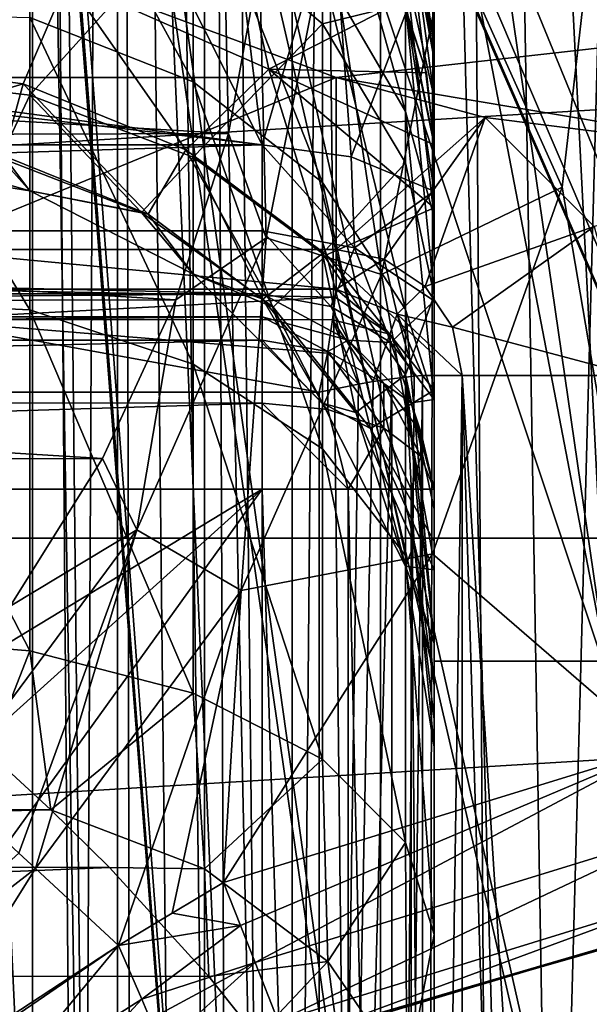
# Model space of a CAD drawing. Header units: metres. Extents: x -104 to 104, y -111 to 38.
# Tile 657 of 848: x 3.3 to 4.95, y 2.5 to 5.36. Entities that reach past the tile are written whole.
import ezdxf

# ---------------------------------------------------------------- set-up
doc = ezdxf.new("R2010")
doc.units = ezdxf.units.M
doc.layers.add('solid_509367_AD153', color=7, linetype='CONTINUOUS')

msp = doc.modelspace()

# ---------------------------------------------------------------- linework, layer by layer
at = {"layer": 'solid_509367_AD153'}
for points in [[(2.630917, 19.856411, 77.695671), (3.293016, -21.908606, 77.693222), (3.370543, -21.505487, 77.692902)], [(3.581512, 19.707483, 77.691986), (2.630917, 19.856411, 77.695671), (3.370543, -21.505487, 77.692902)], [(3.581512, 19.707483, 77.691986), (3.370543, -21.505487, 77.692902), (3.656184, -20.795595, 77.691643)], [(3.581512, 19.707483, 77.691986), (4.133867, -20.13625, 77.689316), (4.445875, -19.842402, 77.687645)], [(4.524728, 19.512913, 77.687202), (3.581512, 19.707483, 77.691986), (4.445875, -19.842402, 77.687645)], [(3.581512, 19.707483, 77.691986), (3.656184, -20.795595, 77.691643), (4.133867, -20.13625, 77.689316)], [(-88.5, -7.5, -19), (-88.5, 19.5, -19), (88.5, 19.5, -19)], [(-36.57795, -7.5, -19), (-88.5, -7.5, -19), (88.5, 19.5, -19)], [(-34.248123, -7.626659, -19), (-36.57795, -7.5, -19), (88.5, 19.5, -19)], [(-31.945723, -8.004942, -19), (-34.248123, -7.626659, -19), (88.5, 19.5, -19)], [(31.945723, -8.004942, -19), (-31.945723, -8.004942, -19), (88.5, 19.5, -19)], [(4.524728, 19.512913, 77.687202), (4.445875, -19.842402, 77.687645), (4.797603, -19.590151, 77.685616)], [(4.524728, 19.512913, 77.687202), (4.797603, -19.590151, 77.685616), (5.183383, -19.386663, 77.683205)], [(5.456803, 19.273581, 77.681389), (4.524728, 19.512913, 77.687202), (5.183383, -19.386663, 77.683205)], [(4.081449, -2.413999, 9.95), (4.258226, 17.334082, 9.95), (3.203938, 17.559444, 9.95)], [(3.54769, -3.186678, 9.95), (4.081449, -2.413999, 9.95), (3.203938, 17.559444, 9.95)], [(3.213941, -4.064489, 9.95), (3.54769, -3.186678, 9.95), (3.203938, 17.559444, 9.95)], [(4.081449, -2.413999, 9.95), (4.784169, -1.791282, 9.95), (4.258226, 17.334082, 9.95)], [(4.784169, -1.791282, 9.95), (5.292572, 17.047314, 9.95), (4.258226, 17.334082, 9.95)], [(4.784169, -1.791282, 9.95), (5.615789, -1.354237, 9.95), (5.292572, 17.047314, 9.95)], [(4.08119, -2.41429, 8.555841), (2.645041, 15.95874, 8.518234), (3.149765, 9.587914, 8.531451)], [(3.547537, -3.186964, 8.541867), (3.213895, -4.064669, 8.533131), (2.645041, 15.95874, 8.518234)], [(4.08119, -2.41429, 8.555841), (3.547537, -3.186964, 8.541867), (2.645041, 15.95874, 8.518234)], [(3.092076, 15.482354, -15.826265), (3.11483, -7.863811, -15.836601), (3.332802, -7.82711, -15.92442)], [(3.332809, 15.441798, -15.924423), (3.092076, 15.482354, -15.826265), (3.332802, -7.82711, -15.92442)], [(3.332809, 15.441798, -15.924423), (3.332802, -7.82711, -15.92442), (3.518535, -7.796048, -15.984181)], [(3.332809, 15.441798, -15.924423), (3.518535, -7.796048, -15.984181), (3.580386, -7.785806, -16.001171)], [(3.580391, 15.400476, -16.001173), (3.332809, 15.441798, -15.924423), (3.580386, -7.785806, -16.001171)], [(3.580391, 15.400476, -16.001173), (3.580386, -7.785806, -16.001171), (3.832564, -7.744149, -16.056072)], [(3.832566, 15.358799, -16.056074), (3.580391, 15.400476, -16.001173), (3.832564, -7.744149, -16.056072)], [(3.832566, 15.358799, -16.056074), (3.832564, -7.744149, -16.056072), (3.93243, -7.727594, -16.071625)], [(3.832566, 15.358799, -16.056074), (3.93243, -7.727594, -16.071625), (4.087758, -7.701716, -16.089031)], [(4.087759, 15.316357, -16.089031), (3.832566, 15.358799, -16.056074), (4.087758, -7.701716, -16.089031)], [(4.087759, 15.316357, -16.089031), (4.087758, -7.701716, -16.089031), (4.344064, -7.658508, -16.1)], [(4.087759, 15.316357, -16.089031), (4.344064, -7.658508, -16.1), (4.344064, 15.273149, -16.1)], [(4.344064, 15.273149, -16.1), (34.664421, -3.314469, -16.1), (36, -3.273149, -16.1)], [(55.566704, 15.273149, -16.1), (4.344064, 15.273149, -16.1), (36, -3.273149, -16.1)], [(4.344064, 15.273149, -16.1), (33.367996, -3.412633, -16.1), (34.664421, -3.314469, -16.1)], [(4.344064, 15.273149, -16.1), (30.884655, -3.787543, -16.1), (33.367996, -3.412633, -16.1)], [(4.344064, 15.273149, -16.1), (28.586456, -4.362284, -16.1), (30.884655, -3.787543, -16.1)], [(4.344064, 15.273149, -16.1), (26.533766, -5.079702, -16.1), (28.586456, -4.362284, -16.1)], [(4.344064, 15.273149, -16.1), (24.705273, -5.88503, -16.1), (26.533766, -5.079702, -16.1)], [(4.344064, 15.273149, -16.1), (23.075869, -6.75054, -16.1), (24.705273, -5.88503, -16.1)], [(4.344064, 15.273149, -16.1), (21.630114, -7.658508, -16.1), (23.075869, -6.75054, -16.1)], [(4.344064, 15.273149, -16.1), (4.344064, -7.658508, -16.1), (21.630114, -7.658508, -16.1)], [(4.08119, -2.41429, 8.555841), (3.149765, 9.587914, 8.531451), (3.219742, 9.008346, 8.533283)], [(4.783869, -1.791491, 8.574242), (3.219742, 9.008346, 8.533283), (3.346861, 8.441841, 8.536613)], [(4.783869, -1.791491, 8.574242), (4.08119, -2.41429, 8.555841), (3.219742, 9.008346, 8.533283)], [(5.615546, -1.354331, 8.59602), (3.346861, 8.441841, 8.536613), (3.530767, 7.88705, 8.541428)], [(5.615546, -1.354331, 8.59602), (4.783869, -1.791491, 8.574242), (3.346861, 8.441841, 8.536613)], [(7.471087, -1.128605, 8.644608), (3.530767, 7.88705, 8.541428), (3.767322, 7.357148, 8.547623)], [(6.528917, -1.128605, 8.619937), (5.615546, -1.354331, 8.59602), (3.530767, 7.88705, 8.541428)], [(7.471087, -1.128605, 8.644608), (6.528917, -1.128605, 8.619937), (3.530767, 7.88705, 8.541428)], [(4.780862, 7.801657, 47), (4.5, 6.1, 47), (5, 3.5, 47)], [(5.083467, 7.607947, 47), (4.780862, 7.801657, 47), (5, 3.5, 47)], [(7.471087, -1.128605, 8.644608), (3.767322, 7.357148, 8.547623), (4.057682, 6.850105, 8.555225)], [(4.5, 6.947333, 28.700001), (11.234, 5.815274, 28.700001), (11.920486, 4.233408, 28.700001)], [(5, 3.5, 28.700001), (4.5, 6.947333, 28.700001), (11.920486, 4.233408, 28.700001)], [(5, 3.5, 28.700001), (4.5, 3.5, 28.700001), (4.5, 6.947333, 28.700001)], [(4.5, 3.5, 47), (4.5, 6.947333, 28.700001), (4.5, 3.5, 28.700001)], [(4.5, 6.1, 36.517113), (4.5, 6.947333, 28.700001), (4.5, 3.5, 47)], [(7.471087, -1.128605, 8.644608), (4.057682, 6.850105, 8.555225), (4.394969, 6.376723, 8.564058)], [(7.471087, -1.128605, 8.644608), (4.394969, 6.376723, 8.564058), (4.77943, 5.93832, 8.574125)], [(4.5, 6.1, 47), (4.5, 3.5, 47), (5, 3.5, 47)], [(4.5, 6.1, 47), (4.5, 6.1, 36.517113), (4.5, 3.5, 47)], [(3.799667, 5.183045, 38.293831), (3.325329, 5.370784, 38.141476), (3.325329, 6.053416, 39.153625)], [(3.799667, 5.841815, 39.270599), (3.799667, 5.183045, 38.293831), (3.325329, 6.053416, 39.153625)], [(4, 5, 53.5), (-3.5, 6, 53.5), (-3.889313, 5.920111, 53.5)], [(4, 5, 53.5), (3.5, 6, 53.5), (-3.5, 6, 53.5)], [(4, 5, 53.5), (3.88916, 5.920189, 53.5), (3.5, 6, 53.5)], [(4.542867, 5.609506, 14.352189), (4.999995, 5.999973, 14.25), (4.872332, 4.877684, 14.25)], [(4.872332, 4.877684, 14.25), (4.999995, 5.999973, 14.25), (5.150482, 3.245106, 14.25)], [(3.325329, 5.877128, 46.147114), (2.8, 5.970962, 46.153439), (2.8, 5.20625, 47.179207)], [(4.417291, 5.096856, 39.682419), (4.175956, 5.512185, 39.452824), (4.175956, 5.96206, 40.469406)], [(4.417291, 5.512835, 40.622406), (4.417291, 5.096856, 39.682419), (4.175956, 5.96206, 40.469406)], [(7.471087, -1.128605, 8.644608), (4.77943, 5.93832, 8.574125), (5.205227, 5.539938, 8.585276)], [(4, 5, 53.5), (-3.889313, 5.920111, 53.5), (-4, 5, 53.5)], [(4, 5, 53.5), (4.206181, 5.706335, 53.5), (3.88916, 5.920189, 53.5)], [(3.325329, 5.877128, 46.147114), (2.8, 5.20625, 47.179207), (3.325329, 5.144367, 47.123589)], [(3.799667, 5.671689, 46.019627), (3.325329, 5.877128, 46.147114), (3.325329, 5.144367, 47.123589)], [(4.175956, 5.351658, 45.82103), (4.175956, 5.852181, 44.8284), (3.799667, 5.671689, 46.019627)], [(4.175956, 4.890586, 38.531166), (3.799667, 5.183045, 38.293831), (3.799667, 5.841815, 39.270599)], [(4.175956, 5.512185, 39.452824), (4.175956, 4.890586, 38.531166), (3.799667, 5.841815, 39.270599)], [(4.417291, 5.411234, 44.652962), (4.175956, 5.852181, 44.8284), (4.175956, 5.351658, 45.82103)], [(4.417291, 5.821955, 42.646759), (4.5, 5.248432, 43.238049), (4.5, 5.291773, 42.211838)], [(4.417291, 5.705467, 43.668053), (4.5, 5.248432, 43.238049), (4.417291, 5.821955, 42.646759)], [(4.417291, 5.821955, 42.646759), (4.5, 5.291773, 42.211838), (4.417291, 5.757071, 41.620888)], [(4.417291, 5.757071, 41.620888), (4.5, 5.291773, 42.211838), (4.5, 5.136613, 41.195736)], [(4.417291, 5.757071, 41.620888), (4.5, 5.136613, 41.195736), (4.417291, 5.512835, 40.622406)], [(15.052203, 5.712808, 21.049999), (-15.052176, 5.712878, 21.049999), (-15.63101, 3.857155, 21.049999)], [(15.631022, 3.857101, 21.049999), (15.052203, 5.712808, 21.049999), (-15.63101, 3.857155, 21.049999)], [(3.127632, 5.599921, 53.5), (5.479631, 5.717938, 53.5), (5.603334, 5.351783, 53.5)], [(4.019483, 5.220487, 51.923878), (3.433922, 5.478923, 51.923878), (3.914049, 5.709446, 52)], [(4.019483, 5.220487, 51.923878), (3.914049, 5.709446, 52), (4.408015, 5.418937, 52)], [(4, 5, 53.5), (4.258839, 4.965897, 53.5), (4.206181, 5.706335, 53.5)], [(4.258839, 4.965897, 53.5), (4.420111, 5.389313, 53.5), (4.206181, 5.706335, 53.5)], [(4.417291, 5.705467, 43.668053), (4.5, 5.004933, 44.241669), (4.5, 5.248432, 43.238049)], [(4.417291, 5.411234, 44.652962), (4.5, 5.004933, 44.241669), (4.417291, 5.705467, 43.668053)], [(3.799667, 5.671689, 46.019627), (3.325329, 5.144367, 47.123589), (3.799667, 4.964542, 46.961967)], [(4.175956, 5.351658, 45.82103), (3.799667, 5.671689, 46.019627), (3.799667, 4.964542, 46.961967)], [(4.193221, 5.639561, 14.638593), (4.012388, 4.729662, 14.638593), (3.992761, 5.531874, 15.05)], [(4.346956, 4.623737, 14.352189), (4.012388, 4.729662, 14.638593), (4.193221, 5.639561, 14.638593)], [(4.346956, 4.623737, 14.352189), (4.193221, 5.639561, 14.638593), (4.542867, 5.609506, 14.352189)], [(4.346956, 4.623737, 14.352189), (4.542867, 5.609506, 14.352189), (4.872332, 4.877684, 14.25)], [(4.215, 5.196343, 53.5), (3.127632, 5.599921, 53.5), (5.603334, 5.351783, 53.5)], [(4.215, 5.196343, 53.5), (3.263799, 5.196343, 53.5), (3.127632, 5.599921, 53.5)], [(2.8, 5.242616, 51.706829), (2.8, 5.567317, 51.923878), (3.433922, 5.478923, 51.923878)], [(-3.98892, 5.500164, 15.05), (3.992761, 5.531874, 15.05), (3.902266, 5.033784, 15.05)], [(4.012388, 4.729662, 14.638593), (3.902266, 5.033784, 15.05), (3.992761, 5.531874, 15.05)], [(-3.896037, 5.008946, 15.05), (-3.98892, 5.500164, 15.05), (3.902266, 5.033784, 15.05)], [(4.417291, 4.522093, 38.830208), (4.175956, 4.890586, 38.531166), (4.175956, 5.512185, 39.452824)], [(4.417291, 5.096856, 39.682419), (4.417291, 4.522093, 38.830208), (4.175956, 5.512185, 39.452824)], [(4.417291, 5.512835, 40.622406), (4.5, 5.136613, 41.195736), (4.5, 4.788981, 40.229225)], [(4.417291, 5.512835, 40.622406), (4.5, 4.788981, 40.229225), (4.417291, 5.096856, 39.682419)], [(3.305747, 5.177365, 51.706829), (2.8, 5.242616, 51.706829), (3.433922, 5.478923, 51.923878)], [(3.778371, 4.985888, 51.706829), (3.305747, 5.177365, 51.706829), (3.433922, 5.478923, 51.923878)], [(3.778371, 4.985888, 51.706829), (3.433922, 5.478923, 51.923878), (4.019483, 5.220487, 51.923878)], [(4.019483, 5.220487, 51.923878), (4.408015, 5.418937, 52), (4.477847, 5.209321, 51.992718)], [(4.417291, 4.948424, 45.570797), (4.417291, 5.411234, 44.652962), (4.175956, 5.351658, 45.82103)], [(4.408015, 5.418937, 52), (4.420111, 5.389313, 53.5), (4.477847, 5.209321, 51.992718)], [(4.417291, 5.411234, 44.652962), (4.5, 4.563348, 45.195496), (4.5, 5.004933, 44.241669)], [(4.417291, 4.948424, 45.570797), (4.5, 4.563348, 45.195496), (4.417291, 5.411234, 44.652962)], [(3.325329, 4.520834, 37.265106), (2.8, 4.544648, 37.175888), (2.8, 5.384255, 38.026768)], [(3.325329, 5.370784, 38.141476), (3.325329, 4.520834, 37.265106), (2.8, 5.384255, 38.026768)], [(4.258839, 4.965897, 53.5), (4.5, 4.865993, 53.5), (4.420111, 5.389313, 53.5)], [(4.420111, 5.389313, 53.5), (4.5, 4.865993, 53.5), (4.5, 5, 53.5)], [(4.477847, 5.209321, 51.992718), (4.420111, 5.389313, 53.5), (4.5, 5, 53.5)], [(3.799667, 4.362806, 37.448093), (3.325329, 4.520834, 37.265106), (3.325329, 5.370784, 38.141476)], [(3.799667, 5.183045, 38.293831), (3.799667, 4.362806, 37.448093), (3.325329, 5.370784, 38.141476)], [(4.175956, 5.351658, 45.82103), (3.799667, 4.964542, 46.961967), (4.175957, 4.684413, 46.710194)], [(4.417291, 4.948424, 45.570797), (4.175956, 5.351658, 45.82103), (4.175957, 4.684413, 46.710194)], [(4.215, 5.196343, 53.5), (5.603334, 5.351783, 53.5), (5.681385, 4.950002, 53.5)], [(4.5, 2, 42.5), (4.5, 5.291773, 42.211838), (4.5, 5.248432, 43.238049)], [(4.5, 1.523292, 41.207069), (4.5, 5.136613, 41.195736), (4.5, 5.291773, 42.211838)], [(4.5, 1.86743, 41.792873), (4.5, 1.523292, 41.207069), (4.5, 5.291773, 42.211838)], [(4.5, 2, 42.5), (4.5, 1.86743, 41.792873), (4.5, 5.291773, 42.211838)], [(2.8, 5.02582, 51.381958), (2.8, 5.242616, 51.706829), (3.305747, 5.177365, 51.706829)], [(4.5, 1.529619, 43.786282), (4.5, 5.248432, 43.238049), (4.5, 5.004933, 44.241669)], [(4.5, 1.868652, 43.203342), (4.5, 2, 42.5), (4.5, 5.248432, 43.238049)], [(4.5, 1.529619, 43.786282), (4.5, 1.868652, 43.203342), (4.5, 5.248432, 43.238049)], [(4.18692, 4.680724, 51.706829), (3.778371, 4.985888, 51.706829), (4.019483, 5.220487, 51.923878)], [(4.019483, 5.220487, 51.923878), (4.5, 5, 51.965549), (4.5, 4.81705, 51.916649)], [(4.019483, 5.220487, 51.923878), (4.477847, 5.209321, 51.992718), (4.5, 5, 51.965549)], [(4.18692, 4.680724, 51.706829), (4.019483, 5.220487, 51.923878), (4.5, 4.81705, 51.916649)], [(4.477847, 5.209321, 51.992718), (4.5, 5, 53.5), (4.5, 5, 51.965549)], [(3.325329, 5.144367, 47.123589), (2.8, 5.20625, 47.179207), (3.239992, 4.96217, 47.468983)], [(3, 4.696362, 53.995636), (3.263799, 5.196343, 53.5), (4.215, 5.196343, 53.5)], [(4.215, 4.696362, 53.995636), (3, 4.696362, 53.995636), (4.215, 5.196343, 53.5)], [(4.175956, 4.11663, 37.733154), (3.799667, 4.362806, 37.448093), (3.799667, 5.183045, 38.293831)], [(4.175956, 4.890586, 38.531166), (4.175956, 4.11663, 37.733154), (3.799667, 5.183045, 38.293831)], [(4.648349, 5.079992, 53.5), (4.215, 5.196343, 53.5), (5.681385, 4.950002, 53.5)], [(4.215, 4.696362, 53.995636), (4.215, 5.196343, 53.5), (4.648349, 5.079992, 53.5)], [(3.249075, 4.968101, 51.381958), (2.8, 5.02582, 51.381958), (3.305747, 5.177365, 51.706829)], [(3.668957, 4.798693, 51.381958), (3.249075, 4.968101, 51.381958), (3.305747, 5.177365, 51.706829)], [(3.668957, 4.798693, 51.381958), (3.305747, 5.177365, 51.706829), (3.778371, 4.985888, 51.706829)], [(3.325329, 5.144367, 47.123589), (3.239992, 4.96217, 47.468983), (3.65, 4.803591, 47.408192)], [(3.799667, 4.964542, 46.961967), (3.325329, 5.144367, 47.123589), (3.65, 4.803591, 47.408192)], [(4.5, 0.334326, 40.530945), (4.5, 4.788981, 40.229225), (4.5, 5.136613, 41.195736)], [(4.5, 0.989523, 40.762096), (4.5, 0.334326, 40.530945), (4.5, 5.136613, 41.195736)], [(4.5, 1.523292, 41.207069), (4.5, 0.989523, 40.762096), (4.5, 5.136613, 41.195736)], [(4.417291, 5.096856, 39.682419), (4.5, 4.788981, 40.229225), (4.5, 4.257056, 39.344013)], [(4.417291, 5.096856, 39.682419), (4.5, 4.257056, 39.344013), (4.417291, 4.522093, 38.830208)], [(4.355147, 4.668497, 53.995636), (4.215, 4.696362, 53.995636), (4.648349, 5.079992, 53.5)], [(4.355147, 4.668497, 53.995636), (4.648349, 5.079992, 53.5), (4.474051, 4.589063, 53.995636)], [(4.474051, 4.589063, 53.995636), (4.648349, 5.079992, 53.5), (4.964966, 4.763397, 53.5)], [(4.964966, 4.763397, 53.5), (4.648349, 5.079992, 53.5), (5.681385, 4.950002, 53.5)], [(-3.896037, 5.008946, 15.05), (3.902266, 5.033784, 15.05), (3.749542, 4.549847, 15.05)], [(-3.742565, 4.531932, 15.05), (-3.896037, 5.008946, 15.05), (3.749542, 4.549847, 15.05)], [(3.325329, 4.866796, 47.847664), (2.8, 5.016258, 47.489719), (2.8, 4.95, 47.847664)], [(3.239992, 4.96217, 47.468983), (2.8, 5.016258, 47.489719), (3.325329, 4.866796, 47.847664)], [(4.012388, 4.729662, 14.638593), (3.749542, 4.549847, 15.05), (3.902266, 5.033784, 15.05)], [(4, 5, 53.5), (-4, 5, 53.5), (-4, 4.75, 53.566986)], [(4, 4.750227, 53.566856), (4, 5, 53.5), (-4, 4.75, 53.566986)], [(4.032352, 4.528611, 51.381958), (3.668957, 4.798693, 51.381958), (3.778371, 4.985888, 51.706829)], [(4.032352, 4.528611, 51.381958), (3.778371, 4.985888, 51.706829), (4.18692, 4.680724, 51.706829)], [(4.2685, 4.700534, 53.566856), (4.258839, 4.965897, 53.5), (4, 5, 53.5)], [(4.2685, 4.700534, 53.566856), (4, 5, 53.5), (4, 4.750227, 53.566856)], [(4.5, 0.349605, 44.466087), (4.5, 5.004933, 44.241669), (4.5, 4.563348, 45.195496)], [(4.5, 1.00305, 44.230145), (4.5, 1.529619, 43.786282), (4.5, 5.004933, 44.241669)], [(4.5, 0.349605, 44.466087), (4.5, 1.00305, 44.230145), (4.5, 5.004933, 44.241669)], [(4.5, 3.25, 51), (4.5, 5, 53.5), (4.5, 4.865993, 53.5)], [(4.5, 4.81705, 51.916649), (4.5, 5, 51.965549), (4.5, 5, 53.5)], [(4.5, 4.390431, 51.757435), (4.5, 4.81705, 51.916649), (4.5, 5, 53.5)], [(4.5, 4.287118, 51.707363), (4.5, 4.390431, 51.757435), (4.5, 5, 53.5)], [(4.5, 3.847923, 51.440163), (4.5, 4.287118, 51.707363), (4.5, 5, 53.5)], [(4.5, 3.765087, 51.384251), (4.5, 3.847923, 51.440163), (4.5, 5, 53.5)], [(4.5, 3.555888, 51.235443), (4.5, 3.765087, 51.384251), (4.5, 5, 53.5)], [(4.5, 3.25, 51), (4.5, 3.555888, 51.235443), (4.5, 5, 53.5)], [(3.249075, 4.968101, 51.381958), (3.325329, 4.866796, 51), (2.8, 4.95, 51)], [(3.65, 4.803591, 47.408192), (3.239992, 4.96217, 47.468983), (3.325329, 4.866796, 47.847664)], [(3.668957, 4.798693, 51.381958), (3.325329, 4.866796, 51), (3.249075, 4.968101, 51.381958)], [(3.799667, 4.964542, 46.961967), (3.65, 4.803591, 47.408192), (4.002081, 4.55133, 47.311489)], [(4.175957, 4.684413, 46.710194), (3.799667, 4.964542, 46.961967), (4.002081, 4.55133, 47.311489)], [(4.2685, 4.700534, 53.566856), (4.5, 4.865993, 53.5), (4.258839, 4.965897, 53.5)], [(3.325329, 4.866796, 51), (2.8, 4.95, 47.847664), (2.8, 4.95, 51)], [(3.325329, 4.866796, 51), (3.325329, 4.866796, 47.847664), (2.8, 4.95, 47.847664)], [(4.417291, 4.948424, 45.570797), (4.175957, 4.684413, 46.710194), (4.41729, 4.331455, 46.392967)], [(4.417291, 4.948424, 45.570797), (4.41729, 4.331455, 46.392967), (4.5, 4.563348, 45.195496)], [(3.799235, 4.625329, 51), (3.799235, 4.625329, 47.847664), (3.325329, 4.866796, 47.847664)], [(3.65, 4.803591, 47.408192), (3.325329, 4.866796, 47.847664), (3.799235, 4.625329, 47.847664)], [(3.325329, 4.866796, 51), (3.799235, 4.625329, 51), (3.325329, 4.866796, 47.847664)], [(3.668957, 4.798693, 51.381958), (3.799235, 4.625329, 51), (3.325329, 4.866796, 51)], [(4.417291, 3.806453, 38.092323), (4.175956, 4.11663, 37.733154), (4.175956, 4.890586, 38.531166)], [(4.417291, 4.522093, 38.830208), (4.417291, 3.806453, 38.092323), (4.175956, 4.890586, 38.531166)], [(4.2685, 4.700534, 53.566856), (4.5, 4.547227, 53.572174), (4.5, 4.865993, 53.5)], [(4.346956, 4.623737, 14.352189), (4.872332, 4.877684, 14.25), (4.495357, 3.811145, 14.25)], [(4.495357, 3.811145, 14.25), (4.872332, 4.877684, 14.25), (5.150482, 3.245106, 14.25)], [(4.5, 3.25, 51), (4.5, 4.865993, 53.5), (4.5, 4.547227, 53.572174)], [(4.18692, 4.680724, 51.706829), (4.5, 4.81705, 51.916649), (4.5, 4.390431, 51.757435)], [(4.002081, 4.55133, 47.311489), (3.65, 4.803591, 47.408192), (3.799235, 4.625329, 47.847664)], [(4.032352, 4.528611, 51.381958), (3.799235, 4.625329, 51), (3.668957, 4.798693, 51.381958)], [(4.5, 4.788981, 40.229225), (4.5, -4.852833, 40.371235), (4.5, -4.604155, 39.878502)], [(4.5, 0.334326, 40.530945), (4.5, -4.852833, 40.371235), (4.5, 4.788981, 40.229225)], [(4.5, 4.788981, 40.229225), (4.5, -4.604155, 39.878502), (4.5, -4.30734, 39.413181)], [(4.5, 4.257056, 39.344013), (4.5, 4.788981, 40.229225), (4.5, -4.30734, 39.413181)], [(4.474051, 4.589063, 53.995636), (4.964966, 4.763397, 53.5), (4.553491, 4.47016, 53.995636)], [(4.553491, 4.47016, 53.995636), (4.964966, 4.763397, 53.5), (5.081343, 4.33, 53.5)], [(4, 4.750227, 53.566856), (-4, 4.75, 53.566986), (4, 4.566988, 53.75)], [(4, 4.566988, 53.75), (-4, 4.75, 53.566986), (-4, 4.566856, 53.750225)], [(4.012388, 4.729662, 14.638593), (3.636607, 3.881485, 14.638593), (3.749542, 4.549847, 15.05)], [(3.939841, 3.704835, 14.352189), (3.636607, 3.881485, 14.638593), (4.012388, 4.729662, 14.638593)], [(3.939841, 3.704835, 14.352189), (4.012388, 4.729662, 14.638593), (4.346956, 4.623737, 14.352189)], [(4, 4.750227, 53.566856), (4, 4.566988, 53.75), (4.200041, 4.530527, 53.75)], [(4.2685, 4.700534, 53.566856), (4, 4.750227, 53.566856), (4.200041, 4.530527, 53.75)], [(4.215, 4.581107, 67.202621), (3, 4.581107, 67.202621), (3, 4.696362, 53.995636)], [(4.215, 4.581107, 67.202621), (3, 4.696362, 53.995636), (4.215, 4.696362, 53.995636)], [(4.2685, 4.700534, 53.566856), (4.200041, 4.530527, 53.75), (4.374354, 4.425833, 53.75)], [(4.355147, 4.668497, 53.995636), (4.215, 4.581107, 67.202621), (4.215, 4.696362, 53.995636)], [(4.2685, 4.700534, 53.566856), (4.374354, 4.425833, 53.75), (4.5, 4.547227, 53.572174)], [(4.175957, 4.684413, 46.710194), (4.002081, 4.55133, 47.311489), (4.272243, 4.222577, 47.185463)], [(4.315636, 4.175411, 51.381958), (4.032352, 4.528611, 51.381958), (4.18692, 4.680724, 51.706829)], [(4.41729, 4.331455, 46.392967), (4.175957, 4.684413, 46.710194), (4.272243, 4.222577, 47.185463)], [(4.18692, 4.680724, 51.706829), (4.5, 4.390431, 51.757435), (4.5, 4.287118, 51.707363)], [(4.315636, 4.175411, 51.381958), (4.18692, 4.680724, 51.706829), (4.5, 4.287118, 51.707363)], [(4.39237, 4.507748, 67.202637), (4.215, 4.581107, 67.202621), (4.355147, 4.668497, 53.995636)], [(4.39237, 4.507748, 67.202637), (4.355147, 4.668497, 53.995636), (4.474051, 4.589063, 53.995636)], [(4.175329, 4.249235, 51), (4.175329, 4.249235, 47.847664), (3.799235, 4.625329, 47.847664)], [(4.002081, 4.55133, 47.311489), (3.799235, 4.625329, 47.847664), (4.175329, 4.249235, 47.847664)], [(3.799235, 4.625329, 51), (4.175329, 4.249235, 51), (3.799235, 4.625329, 47.847664)], [(4.032352, 4.528611, 51.381958), (4.175329, 4.249235, 51), (3.799235, 4.625329, 51)], [(3.939841, 3.704835, 14.352189), (4.346956, 4.623737, 14.352189), (4.495357, 3.811145, 14.25)], [(4.212945, 4.557405, 67.316902), (3, 4.581107, 67.202621), (4.215, 4.581107, 67.202621)], [(4.212945, 4.557405, 67.316902), (3, 4.492322, 67.413055), (3, 4.581107, 67.202621)], [(4.371353, 4.450368, 67.368828), (4.212945, 4.557405, 67.316902), (4.215, 4.581107, 67.202621)], [(4.371353, 4.450368, 67.368828), (4.215, 4.581107, 67.202621), (4.39237, 4.507748, 67.202637)], [(4.39237, 4.507748, 67.202637), (4.474051, 4.589063, 53.995636), (4.553491, 4.47016, 53.995636)], [(4, 4.566988, 53.75), (-4, 4.566856, 53.750225), (-4, 4.5, 54)], [(4, 4.566988, 53.75), (-4, 4.5, 54), (4, 4.5, 54)], [(4.212945, 4.557405, 67.316902), (4.20529, 4.492202, 67.413177), (3, 4.492322, 67.413055)], [(4, 4.566988, 53.75), (4, 4.5, 54), (4.25, 4.433012, 54)], [(4.200041, 4.530527, 53.75), (4, 4.566988, 53.75), (4.25, 4.433012, 54)], [(4.272243, 4.222577, 47.185463), (4.002081, 4.55133, 47.311489), (4.175329, 4.249235, 47.847664)], [(4.371353, 4.450368, 67.368828), (4.20529, 4.492202, 67.413177), (4.212945, 4.557405, 67.316902)], [(4.41729, 4.331455, 46.392967), (4.5, 3.941875, 46.042828), (4.5, 4.563348, 45.195496)], [(4.5, 4.563348, 45.195496), (4.5, 3.941875, 46.042828), (4.5, -5.3, 45.5)], [(4.5, -0.334326, 44.469055), (4.5, 4.563348, 45.195496), (4.5, -5.3, 45.5)], [(4.5, -0.334326, 44.469055), (4.5, 0.349605, 44.466087), (4.5, 4.563348, 45.195496)], [(-3.742565, 4.531932, 15.05), (3.749542, 4.549847, 15.05), (3.536743, 4.088768, 15.05)], [(-3.530631, 4.077492, 15.05), (-3.742565, 4.531932, 15.05), (3.536743, 4.088768, 15.05)], [(3.325329, 3.530046, 36.551819), (2.8, 3.57251, 36.480267), (2.8, 4.544648, 37.175888)], [(3.325329, 4.520834, 37.265106), (3.325329, 3.530046, 36.551819), (2.8, 4.544648, 37.175888)], [(3.636607, 3.881485, 14.638593), (3.536743, 4.088768, 15.05), (3.749542, 4.549847, 15.05)], [(4.315636, 4.175411, 51.381958), (4.175329, 4.249235, 51), (4.032352, 4.528611, 51.381958)], [(4.374354, 4.425833, 53.75), (4.200041, 4.530527, 53.75), (4.25, 4.433012, 54)], [(4.374354, 4.425833, 53.75), (4.5, 4.260396, 53.755722), (4.5, 4.547227, 53.572174)], [(4.417291, 4.522093, 38.830208), (4.5, 4.257056, 39.344013), (4.5, 3.550932, 38.565445)], [(4.417291, 4.522093, 38.830208), (4.5, 3.550932, 38.565445), (4.417291, 3.806453, 38.092323)], [(4.5, 3.25, 51), (4.5, 4.547227, 53.572174), (4.5, 4.260396, 53.755722)], [(4, 4.5, 65), (-4, 4.5, 65), (-4, 4.433012, 65.25)], [(4, 4.433012, 65.25), (4, 4.5, 65), (-4, 4.433012, 65.25)], [(4, 4.5, 54), (-4, 4.5, 65), (4, 4.5, 65)], [(4, 4.5, 54), (-4, 4.5, 54), (-4, 4.5, 65)], [(3.799667, 3.406651, 36.759743), (3.325329, 3.530046, 36.551819), (3.325329, 4.520834, 37.265106)], [(3.799667, 4.362806, 37.448093), (3.799667, 3.406651, 36.759743), (3.325329, 4.520834, 37.265106)], [(4.191342, 4.400052, 65.230972), (4, 4.5, 65), (4, 4.433012, 65.25)], [(4.25, 4.433012, 65), (4, 4.5, 54), (4, 4.5, 65)], [(4.191342, 4.400052, 65.230972), (4.25, 4.433012, 65), (4, 4.5, 65)], [(4.25, 4.433012, 65), (4.25, 4.433012, 54), (4, 4.5, 54)], [(4.371353, 4.450368, 67.368828), (4.39237, 4.507748, 67.202637), (4.442406, 4.327869, 67.316895)], [(4.39237, 4.507748, 67.202637), (4.553491, 4.47016, 53.995636), (4.581362, 4.33, 53.995636)], [(4.466107, 4.33, 67.202621), (4.39237, 4.507748, 67.202637), (4.581362, 4.33, 53.995636)], [(4.442406, 4.327869, 67.316895), (4.39237, 4.507748, 67.202637), (4.466107, 4.33, 67.202621)], [(3, 4.492322, 67.413055), (4.166118, 4.281118, 67.5), (3, 4.281118, 67.5)], [(4.190161, 4.39531, 67.477417), (4.166118, 4.281118, 67.5), (3, 4.492322, 67.413055)], [(4.20529, 4.492202, 67.413177), (4.190161, 4.39531, 67.477417), (3, 4.492322, 67.413055)], [(4.20529, 4.492202, 67.413177), (4.280309, 4.305148, 67.477417), (4.190161, 4.39531, 67.477417)], [(4.20529, 4.492202, 67.413177), (4.3232, 4.312315, 67.455589), (4.280309, 4.305148, 67.477417)], [(4.371353, 4.450368, 67.368828), (4.3232, 4.312315, 67.455589), (4.20529, 4.492202, 67.413177)], [(4.553491, 4.47016, 53.995636), (5.081343, 4.33, 53.5), (4.581362, 4.33, 53.995636)], [(4.371353, 4.450368, 67.368828), (4.377196, 4.320382, 67.413177), (4.3232, 4.312315, 67.455589)], [(4.371353, 4.450368, 67.368828), (4.442406, 4.327869, 67.316895), (4.377196, 4.320382, 67.413177)], [(4, 4.433012, 65.25), (-4, 4.433012, 65.25), (-4, 4.25, 65.433014)], [(4, 4.249773, 65.433144), (4, 4.433012, 65.25), (-4, 4.25, 65.433014)], [(4.191342, 4.230761, 65.400169), (4, 4.433012, 65.25), (4, 4.249773, 65.433144)], [(4.191342, 4.230761, 65.400169), (4.191342, 4.400052, 65.230972), (4, 4.433012, 65.25)], [(4.191342, 4.400052, 65.230972), (4.353553, 4.306186, 65.176773), (4.25, 4.433012, 65)], [(4.374354, 4.425833, 53.75), (4.25, 4.433012, 54), (4.433012, 4.25, 54)], [(4.433012, 4.25, 65), (4.433012, 4.25, 54), (4.25, 4.433012, 54)], [(4.25, 4.433012, 65), (4.433012, 4.25, 65), (4.25, 4.433012, 54)], [(4.353553, 4.306186, 65.176773), (4.433012, 4.25, 65), (4.25, 4.433012, 65)], [(4.374354, 4.425833, 53.75), (4.433012, 4.25, 54), (4.5, 4.260396, 53.755722)], [(4.190161, 4.39531, 67.477417), (4.280309, 4.305148, 67.477417), (4.166118, 4.281118, 67.5)], [(4.353553, 4.176616, 65.306282), (4.353553, 4.306186, 65.176773), (4.191342, 4.400052, 65.230972)], [(4.191342, 4.230761, 65.400169), (4.353553, 4.176616, 65.306282), (4.191342, 4.400052, 65.230972)], [(4.175956, 3.214427, 37.083641), (3.799667, 3.406651, 36.759743), (3.799667, 4.362806, 37.448093)], [(4.175956, 4.11663, 37.733154), (4.175956, 3.214427, 37.083641), (3.799667, 4.362806, 37.448093)], [(4.41729, 4.331455, 46.392967), (4.272243, 4.222577, 47.185463), (4.442074, 3.839736, 47.038704)], [(4.377196, 4.320382, 67.413177), (4.442406, 4.327869, 67.316895), (4.377323, -3.569052, 67.413055)], [(4.377323, -3.569052, 67.413055), (4.466107, 4.33, 67.202621), (4.466107, -3.569052, 67.202621)], [(4.442406, 4.327869, 67.316895), (4.466107, 4.33, 67.202621), (4.377323, -3.569052, 67.413055)], [(4.41729, 4.331455, 46.392967), (4.5, 3.429116, 46.881294), (4.5, 3.565301, 46.581497)], [(4.41729, 4.331455, 46.392967), (4.442074, 3.839736, 47.038704), (4.5, 3.429116, 46.881294)], [(4.41729, 4.331455, 46.392967), (4.5, 3.565301, 46.581497), (4.5, 3.941875, 46.042828)], [(4.466107, -3.569052, 67.202621), (4.466107, 4.33, 67.202621), (4.581362, 4.33, 53.995636)], [(4.466107, -3.569052, 67.202621), (4.581362, 4.33, 53.995636), (4.581362, -3.569052, 53.995636)], [(4.581362, 4.33, 53.995636), (5.081343, 4.33, 53.5), (5.081343, -3.463945, 53.5)], [(4.824162, -3.565113, 53.754948), (4.581362, 4.33, 53.995636), (5.081343, -3.463945, 53.5)], [(4.824162, -3.565113, 53.754948), (4.581362, -3.569052, 53.995636), (4.581362, 4.33, 53.995636)], [(4.377196, 4.320382, 67.413177), (4.377323, -3.569052, 67.413055), (4.166118, -3.569052, 67.5)], [(4.3232, 4.312315, 67.455589), (4.377196, 4.320382, 67.413177), (4.166118, -3.569052, 67.5)], [(4.280309, 4.305148, 67.477417), (4.3232, 4.312315, 67.455589), (4.166118, -3.569052, 67.5)], [(4.280309, 4.305148, 67.477417), (4.166118, -3.569052, 67.5), (4.166118, 4.281118, 67.5)], [(4.353553, 4.306186, 65.176773), (4.46194, 4.165707, 65.095673), (4.433012, 4.25, 65)], [(4.46194, 4.095584, 65.165756), (4.46194, 4.165707, 65.095673), (4.353553, 4.306186, 65.176773)], [(4.353553, 4.176616, 65.306282), (4.46194, 4.095584, 65.165756), (4.353553, 4.306186, 65.176773)], [(-4.166118, 4.281118, 67.5), (-3, 4.281118, 67.5), (4.166118, -3.569052, 67.5)], [(-4.166118, -3.569052, 67.5), (-4.166118, 4.281118, 67.5), (4.166118, -3.569052, 67.5)], [(-3, 4.281118, 67.5), (3, 4.281118, 67.5), (4.166118, -3.569052, 67.5)], [(3, 4.281118, 67.5), (4.166118, 4.281118, 67.5), (4.166118, -3.569052, 67.5)], [(4.315636, 4.175411, 51.381958), (4.5, 4.287118, 51.707363), (4.5, 3.847923, 51.440163)], [(4, 4.249773, 65.433144), (-4, 4.25, 65.433014), (-4, 4, 65.5)], [(4, 4.249773, 65.433144), (-4, 4, 65.5), (4, 4, 65.5)], [(4.25, 4, 65.433014), (4, 4.249773, 65.433144), (4, 4, 65.5)], [(4.25, 4, 65.433014), (4.191342, 4.230761, 65.400169), (4, 4.249773, 65.433144)], [(4.416796, 3.775329, 51), (4.416796, 3.775329, 47.847664), (4.175329, 4.249235, 47.847664)], [(4.272243, 4.222577, 47.185463), (4.175329, 4.249235, 47.847664), (4.416796, 3.775329, 47.847664)], [(4.175329, 4.249235, 51), (4.416796, 3.775329, 51), (4.175329, 4.249235, 47.847664)], [(4.315636, 4.175411, 51.381958), (4.416796, 3.775329, 51), (4.175329, 4.249235, 51)], [(4.433012, 4.25, 54), (4.5, 4, 54), (4.5, 4.260396, 53.755722)], [(4.433012, 4.25, 54), (4.5, 4, 65), (4.5, 4, 54)], [(4.433012, 4.25, 65), (4.5, 4, 65), (4.433012, 4.25, 54)], [(4.46194, 4.165707, 65.095673), (4.5, 4, 65), (4.433012, 4.25, 65)], [(4.5, 3.25, 51), (4.5, 4.260396, 53.755722), (4.5, 4, 54)], [(4.5, 4.257056, 39.344013), (4.5, -4.30734, 39.413181), (4.5, -3.970448, 38.989422)], [(4.5, 4.257056, 39.344013), (4.5, -3.970448, 38.989422), (4.5, -3.591932, 38.604504)], [(4.5, 3.550932, 38.565445), (4.5, 4.257056, 39.344013), (4.5, -3.591932, 38.604504)], [(4.25, 4, 65.433014), (4.353553, 4.176616, 65.306282), (4.191342, 4.230761, 65.400169)], [(4.442074, 3.839736, 47.038704), (4.272243, 4.222577, 47.185463), (4.416796, 3.775329, 47.847664)], [(4.25, 4, 65.433014), (4.433012, 4, 65.25), (4.353553, 4.176616, 65.306282)], [(4.315636, 4.175411, 51.381958), (4.5, 3.847923, 51.440163), (4.5, 3.765087, 51.384251)], [(4.315636, 4.175411, 51.381958), (4.5, 3.765087, 51.384251), (4.416796, 3.775329, 51)], [(4.433012, 4, 65.25), (4.46194, 4.095584, 65.165756), (4.353553, 4.176616, 65.306282)], [(4.46194, 4.095584, 65.165756), (4.5, 4, 65), (4.46194, 4.165707, 65.095673)], [(4.417291, 2.972229, 37.491753), (4.175956, 3.214427, 37.083641), (4.175956, 4.11663, 37.733154)], [(4.417291, 3.806453, 38.092323), (4.417291, 2.972229, 37.491753), (4.175956, 4.11663, 37.733154)], [(4.433012, 4, 65.25), (4.5, 4, 65), (4.46194, 4.095584, 65.165756)], [(-3.530631, 4.077492, 15.05), (3.536743, 4.088768, 15.05), (3.268475, 3.659416, 15.05)], [(3.636607, 3.881485, 14.638593), (3.268475, 3.659416, 15.05), (3.536743, 4.088768, 15.05)], [(0.77342, 2.042502, 65.5), (4, 4, 65.5), (-4, 4, 65.5)], [(0.77342, 2.042502, 65.5), (1.414144, 1.6661, 65.5), (4, 4, 65.5)], [(1.414144, 1.6661, 65.5), (1.900831, 1.082291, 65.5), (4, 4, 65.5)], [(1.900831, 1.082291, 65.5), (4, -4, 65.5), (4, 4, 65.5)], [(4.25, -4, 65.433014), (4, 4, 65.5), (4, -4, 65.5)], [(4.25, -4, 65.433014), (4.25, 4, 65.433014), (4, 4, 65.5)], [(4.433012, -4, 65.25), (4.433012, 4, 65.25), (4.25, 4, 65.433014)], [(4.25, -4, 65.433014), (4.433012, -4, 65.25), (4.25, 4, 65.433014)], [(4.433012, 4, 65.25), (4.5, -4, 65), (4.5, 4, 65)], [(4.433012, -4, 65.25), (4.5, -4, 65), (4.433012, 4, 65.25)], [(4.5, -2.5, 64), (4.5, 4, 65), (4.5, -4, 65)], [(4.5, 2.5, 64), (4.5, 4, 54), (4.5, 4, 65)], [(4.5, 2.5, 64), (4.5, 4, 65), (4.5, -2.5, 64)], [(4.5, 3.25, 51), (4.5, 4, 54), (4.5, 2.5, 64)], [(4.5, 3.941875, 46.042828), (4.5, -5.9725, 45.5), (4.5, -5.3, 45.5)], [(4.5, 3.941875, 46.042828), (4.5, 3.565301, 46.581497), (4.5, -5.9725, 45.5)], [(3.636607, 3.881485, 14.638593), (3.084136, 3.136239, 14.638593), (3.268475, 3.659416, 15.05)], [(3.293452, 2.94188, 14.387279), (3.084136, 3.136239, 14.638593), (3.636607, 3.881485, 14.638593)], [(3.293452, 2.94188, 14.387279), (3.636607, 3.881485, 14.638593), (3.341302, 2.897449, 14.352189)], [(3.341302, 2.897449, 14.352189), (3.636607, 3.881485, 14.638593), (3.939841, 3.704835, 14.352189)], [(15.631022, 3.857101, 21.049999), (-15.63101, 3.857155, 21.049999), (-15.982138, 1.944239, 21.049999)], [(15.982141, 1.944209, 21.049999), (15.631022, 3.857101, 21.049999), (-15.982138, 1.944239, 21.049999)], [(4.442074, 3.839736, 47.038704), (4.416796, 3.775329, 47.847664), (4.5, 3.25, 47.847668)], [(4.442074, 3.839736, 47.038704), (4.5, 3.25, 47.847668), (4.5, 3.330002, 47.195301)], [(4.442074, 3.839736, 47.038704), (4.5, 3.330002, 47.195301), (4.5, 3.429116, 46.881294)], [(4.495357, 3.811145, 14.25), (5.150482, 3.245106, 14.25), (3.88785, 2.856018, 14.25)], [(3.939841, 3.704835, 14.352189), (4.495357, 3.811145, 14.25), (3.88785, 2.856018, 14.25)], [(4.417291, 3.806453, 38.092323), (4.5, 3.550932, 38.565445), (4.5, 2.704902, 37.942204)], [(4.417291, 3.806453, 38.092323), (4.5, 2.704902, 37.942204), (4.417291, 2.972229, 37.491753)], [(4.416796, 3.775329, 51), (4.5, 3.765087, 51.384251), (4.5, 3.555888, 51.235443)], [(4.416796, 3.775329, 51), (4.5, 3.555888, 51.235443), (4.5, 3.25, 51)], [(4.416796, 3.775329, 47.847664), (4.5, 3.25, 51), (4.5, 3.25, 47.847668)], [(4.416796, 3.775329, 51), (4.5, 3.25, 51), (4.416796, 3.775329, 47.847664)], [(3.341302, 2.897449, 14.352189), (3.939841, 3.704835, 14.352189), (3.58318, 2.672854, 14.256103)], [(3.939841, 3.704835, 14.352189), (3.738476, 2.767196, 14.25166), (3.58318, 2.672854, 14.256103)], [(3.939841, 3.704835, 14.352189), (3.88785, 2.856018, 14.25), (3.738476, 2.767196, 14.25166)], [(3.325329, 3.530046, 36.551819), (3.208443, 3.23119, 36.290379), (2.8, 3.57251, 36.480267)], [(4.5, 3.565301, 46.581497), (4.5, 3.429116, 46.881294), (4.5, -5.9725, 45.5)], [(4.5, 3.550932, 38.565445), (4.5, -3.591932, 38.604504), (4.5, -3.170082, 38.255432)], [(4.5, 3.550932, 38.565445), (4.5, -3.170082, 38.255432), (4.5, -2.704899, 37.942204)], [(4.5, 2.704902, 37.942204), (4.5, 3.550932, 38.565445), (4.5, -2.704899, 37.942204)], [(3.325329, 3.530046, 36.551819), (3.38642, 3.067773, 36.208038), (3.208443, 3.23119, 36.290379)], [(3.799667, 3.406651, 36.759743), (3.38642, 3.067773, 36.208038), (3.325329, 3.530046, 36.551819)], [(5, 3.5, 47), (4.5, 3.5, 28.700001), (5, 3.5, 28.700001)], [(4.5, 3.5, 47), (4.5, 3.5, 28.700001), (5, 3.5, 47)], [(3.83315, 2.896178, 36.385876), (3.38642, 3.067773, 36.208038), (3.799667, 3.406651, 36.759743)], [(3.83315, 2.896178, 36.385876), (3.799667, 3.406651, 36.759743), (4.175956, 3.214427, 37.083641)], [(4.5, 3.429116, 46.881294), (4.5, 3.330002, 47.195301), (4.5, -5.9725, 45.5)], [(4.5, 3.330002, 47.195301), (4.5, -5.971875, 47.499973), (4.5, -5.9725, 45.5)], [(4.5, 3.330002, 47.195301), (4.5, 3.25, 47.847668), (4.5, -5.971875, 47.499973)], [(5.150482, 3.245106, 14.25), (3.937259, 2.731295, 14.231667), (3.88785, 2.856018, 14.25)], [(5.150482, 3.245106, 14.25), (3.979859, 2.623759, 14.183116), (3.937259, 2.731295, 14.231667)], [(5.150482, 3.245106, 14.25), (5.203531, 3.001026, 14.183144), (3.979859, 2.623759, 14.183116)], [(4.5, 2.5, 48), (4.5, -5.971875, 47.499973), (4.5, 3.25, 47.847668)], [(4.5, 2.5, 64), (4.5, 2.5, 48), (4.5, 3.25, 51)], [(4.5, 2.5, 48), (4.5, 3.25, 47.847668), (4.5, 3.25, 51)], [(-3.385811, 3.068955, 36.208614), (3.208443, 3.23119, 36.290379), (3.38642, 3.067773, 36.208038)], [(4.191718, 2.626265, 36.644413), (3.83315, 2.896178, 36.385876), (4.175956, 3.214427, 37.083641)], [(4.191718, 2.626265, 36.644413), (4.175956, 3.214427, 37.083641), (4.417291, 2.972229, 37.491753)], [(-3.547648, 2.909997, 36.13353), (-3.385811, 3.068955, 36.208614), (3.38642, 3.067773, 36.208038)], [(-3.547648, 2.909997, 36.13353), (3.38642, 3.067773, 36.208038), (3.557025, 2.900005, 36.128975)], [(3.83315, 2.896178, 36.385876), (3.557025, 2.900005, 36.128975), (3.38642, 3.067773, 36.208038)], [(3.979859, 2.623759, 14.183116), (5.203531, 3.001026, 14.183144), (4.047335, 2.45343, 13.999975)], [(4.047335, 2.45343, 13.999975), (5.203531, 3.001026, 14.183144), (5.243674, 2.822238, 14)], [(4.421098, 2.290908, 36.965637), (4.191718, 2.626265, 36.644413), (4.417291, 2.972229, 37.491753)], [(4.421098, 2.290908, 36.965637), (4.417291, 2.972229, 37.491753), (4.5, 2.704902, 37.942204)], [(2.67614, 2.382511, 14.482542), (3.293452, 2.94188, 14.387279), (3.341302, 2.897449, 14.352189)], [(-3.834369, 2.595591, 35.999008), (-3.547648, 2.909997, 36.13353), (3.557025, 2.900005, 36.128975)], [(-3.834369, 2.595591, 35.999008), (3.557025, 2.900005, 36.128975), (3.845004, 2.583055, 35.994015)], [(2.67614, 2.382511, 14.482542), (3.341302, 2.897449, 14.352189), (2.915057, 2.216806, 14.313386)], [(3.341302, 2.897449, 14.352189), (3.58318, 2.672854, 14.256103), (2.915057, 2.216806, 14.313386)], [(3.83315, 2.896178, 36.385876), (3.845004, 2.583055, 35.994015), (3.557025, 2.900005, 36.128975)], [(4.191718, 2.626265, 36.644413), (3.845004, 2.583055, 35.994015), (3.83315, 2.896178, 36.385876)], [(3.738476, 2.767196, 14.25166), (3.88785, 2.856018, 14.25), (3.937259, 2.731295, 14.231667)], [(4.047335, 2.45343, 13.999975), (5.243674, 2.822238, 14), (4.072001, 2.391165, 13.75)], [(5.243674, 2.822238, 14), (5.410236, 2.789426, 13.75), (4.072001, 2.391165, 13.75)], [(4.144231, 2.419415, 9.95), (4.072001, 2.391165, 13.75), (5.410236, 2.789426, 13.75)], [(5.487016, 2.804563, 9.95), (4.144231, 2.419415, 9.95), (5.410236, 2.789426, 13.75)], [(4.355403, 1.1486, 9.95), (4.144231, 2.419415, 9.95), (5.487016, 2.804563, 9.95)], [(5.129732, 1.250323, 9.95), (4.355403, 1.1486, 9.95), (5.487016, 2.804563, 9.95)], [(3.738476, 2.767196, 14.25166), (3.937259, 2.731295, 14.231667), (3.58318, 2.672854, 14.256103)], [(3.58318, 2.672854, 14.256103), (3.937259, 2.731295, 14.231667), (3.650803, 2.516882, 14.207356)], [(3.650803, 2.516882, 14.207356), (3.937259, 2.731295, 14.231667), (3.979859, 2.623759, 14.183116)], [(4.421098, 2.290908, 36.965637), (4.5, 2.704902, 37.942204), (4.5, 2.098319, 37.492435)], [(4.5, 2.704902, 37.942204), (4.5, -2.704899, 37.942204), (4.5, -2.098319, 37.492435)], [(4.5, 2.098319, 37.492435), (4.5, 2.704902, 37.942204), (4.5, -2.098319, 37.492435)], [(2.915057, 2.216806, 14.313386), (3.58318, 2.672854, 14.256103), (3.157577, 2.394807, 14.28362)], [(3.157577, 2.394807, 14.28362), (3.58318, 2.672854, 14.256103), (3.237159, 2.255933, 14.212883)], [(3.58318, 2.672854, 14.256103), (3.650803, 2.516882, 14.207356), (3.237159, 2.255933, 14.212883)], [(3.675162, 2.45864, 14.170368), (3.650803, 2.516882, 14.207356), (3.979859, 2.623759, 14.183116)], [(3.675162, 2.45864, 14.170368), (3.979859, 2.623759, 14.183116), (3.70796, 2.377357, 14.093529)], [(3.70796, 2.377357, 14.093529), (3.979859, 2.623759, 14.183116), (4.047335, 2.45343, 13.999975)], [(4.191718, 2.626265, 36.644413), (3.985351, 2.407614, 35.927071), (3.845004, 2.583055, 35.994015)], [(4.261209, 2.097885, 36.097797), (3.985351, 2.407614, 35.927071), (4.191718, 2.626265, 36.644413)], [(4.261209, 2.097885, 36.097797), (4.191718, 2.626265, 36.644413), (4.421098, 2.290908, 36.965637)], [(-3.985108, 2.407996, 35.927212), (-3.834369, 2.595591, 35.999008), (3.985351, 2.407614, 35.927071)], [(-3.834369, 2.595591, 35.999008), (3.845004, 2.583055, 35.994015), (3.985351, 2.407614, 35.927071)], [(3.297979, 2.136539, 14.081175), (3.237159, 2.255933, 14.212883), (3.650803, 2.516882, 14.207356)], [(3.675162, 2.45864, 14.170368), (3.297979, 2.136539, 14.081175), (3.650803, 2.516882, 14.207356)]]:
    msp.add_3dface(points, dxfattribs=at)

doc.saveas('drawing.dxf')
